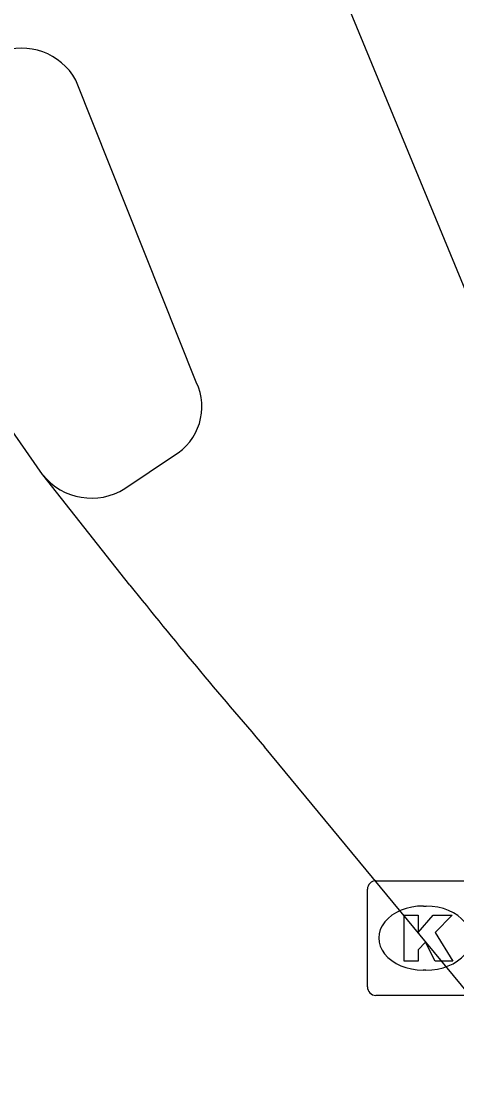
# Model space of a CAD drawing. Extents: x 159489 to 160304, y 383826 to 384530.
# Drawn here: x 159818.84 to 159822.64, y 384454.65 to 384463.83 of the extents above; entities that cross this region are included whole.
import ezdxf

# ---------------------------------------------------------------- set-up
doc = ezdxf.new("R2010")
doc.units = 0
for name, color, linetype in [('IMGEO_Fietspad_gesloten', 7, 'Continuous'), ('IMGEO_Kolk', 7, 'Continuous'), ('IMGEO_Rijbaan_lokaal_gesloten', 7, 'Continuous')]:
    doc.layers.add(name, color=color, linetype=linetype)

msp = doc.modelspace()

# ---------------------------------------------------------------- linework, layer by layer
at = {"layer": 'IMGEO_Fietspad_gesloten'}
for points in [[(159820.909, 384465.856), (159824.719, 384456.615), (159827.819, 384449.194)], [(159820.366, 384460.681), (159819.316, 384463.318)], [(159819.744, 384459.753), (159820.167, 384460.039)]]:
    msp.add_lwpolyline(points, dxfattribs=at)
for centre, radius, start, end in [((159818.8419, 384463.0523), 0.5435, 29.26803, 110.90355), ((159819.9223, 384460.4667), 0.4927, 299.77394, 25.78244), ((159819.4526, 384460.2103), 0.5422, 218.46339, 302.50817)]:
    msp.add_arc(centre, radius, start, end, dxfattribs=at)
at = {"layer": 'IMGEO_Kolk'}
for p, q in [((159821.9329, 384456.3285), (159822.7851, 384456.3285)), ((159821.8585, 384455.4019), (159821.8585, 384456.2541)), ((159822.3465, 384456.1077), (159822.3715, 384456.1077)), ((159822.3685, 384455.5483), (159822.3436, 384455.5483)), ((159822.7851, 384455.3275), (159821.9329, 384455.3275))]:
    msp.add_line(p, q, dxfattribs=at)
for points in [[(159821.9329, 384456.3285), (159822.7851, 384456.3285)], [(159821.8585, 384455.4019), (159821.8585, 384456.2541)], [(159822.1787, 384456.028), (159822.3022, 384456.028), (159822.3022, 384455.8768), (159822.4318, 384456.028), (159822.5964, 384456.028), (159822.4503, 384455.8771), (159822.6029, 384455.628), (159822.4506, 384455.628), (159822.3663, 384455.7922), (159822.3022, 384455.7252), (159822.3022, 384455.628), (159822.1787, 384455.628), (159822.1787, 384456.028)], [(159822.7851, 384455.3275), (159821.9329, 384455.3275)]]:
    msp.add_lwpolyline(points, dxfattribs=at)
for centre, start, end in [((159821.935, 384456.252), 91.55205, 178.44795), ((159821.935, 384456.252), 91.55205, 178.44795), ((159821.935, 384455.404), 181.55205, 268.44795), ((159821.935, 384455.404), 181.55205, 268.44795)]:
    msp.add_arc(centre, 0.0765, start, end, dxfattribs=at)
for centre, major_axis, ratio, start_param, end_param in [((159822.345, 384455.828), (-0.3872, 0.002), 0.722429, 4.712389, 7.853982), ((159822.37, 384455.828), (-0.3901, 0.002), 0.717154, 1.570796, 4.712389)]:
    msp.add_ellipse(centre, major_axis=major_axis, ratio=ratio, start_param=start_param, end_param=end_param, dxfattribs=at)
at = {"layer": 'IMGEO_Rijbaan_lokaal_gesloten'}
for points in [[(159819.028, 384459.873), (159819.026, 384459.876), (159818.063, 384461.258), (159817.399, 384462.347)], [(159819.787, 384458.909), (159819.028, 384459.873)], [(159827.819, 384449.194), (159820.962, 384457.499)]]:
    msp.add_lwpolyline(points, dxfattribs=at)
msp.add_arc((159854.0581, 384486.2736), 43.8558, 218.60654, 221.0046, dxfattribs=at)

doc.saveas('drawing.dxf')
